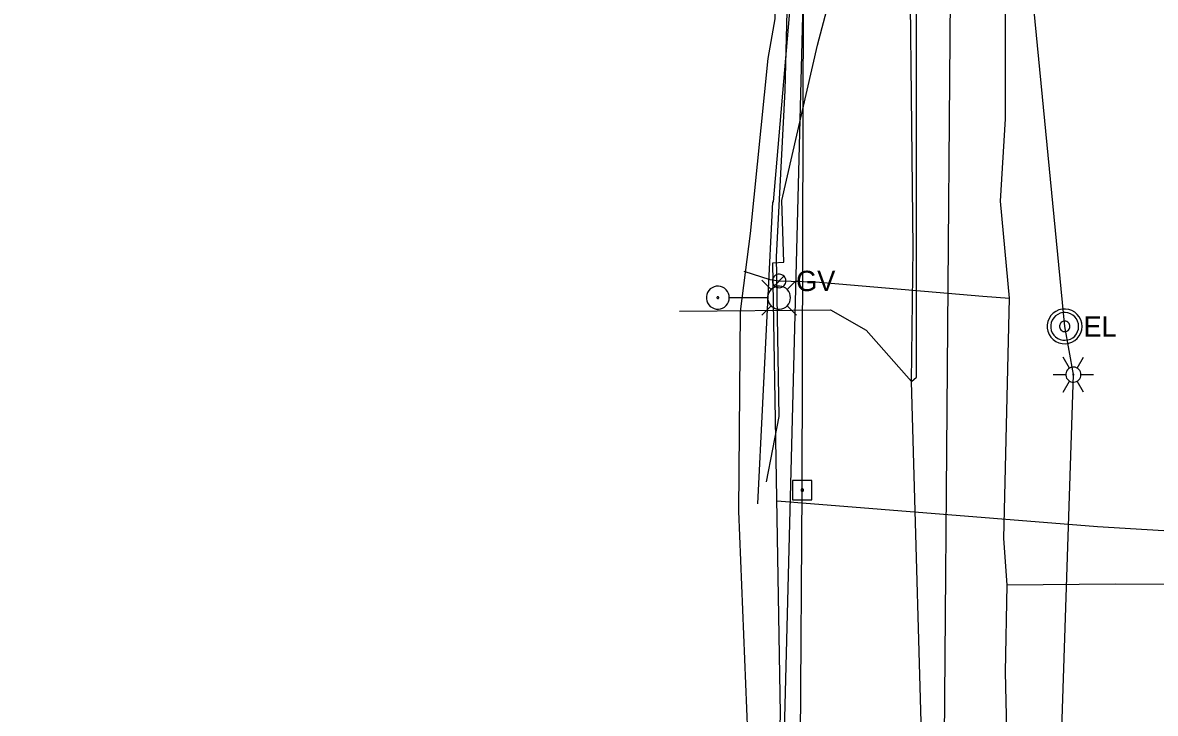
# Model space of a CAD drawing. Extents: x 600849 to 606371, y 330010 to 403088.
# Drawn here: x 601887.5 to 602102.2, y 365873.3 to 366004.1 of the extents above; entities that cross this region are included whole.
import ezdxf

# ---------------------------------------------------------------- set-up
doc = ezdxf.new("R2010")
doc.units = 0
for name, color, linetype in [('E_LTG', 7, 'Continuous'), ('E_UTL_E', 7, 'Continuous'), ('E_UTL_E_UG', 7, 'Continuous'), ('E_UTL_EPowerPole', 7, 'Continuous'), ('E_UTL_FO_UG_MWFN', 7, 'Continuous'), ('E_UTL_G', 7, 'Continuous'), ('E_UTL_G_UG', 7, 'Continuous'), ('E_UTL_Overhead', 7, 'Continuous'), ('E_UTL_SAN_UG', 7, 'Continuous'), ('E_UTL_T_UG', 7, 'Continuous'), ('E_UTL_W_UG', 7, 'Continuous')]:
    doc.layers.add(name, color=color, linetype=linetype)

msp = doc.modelspace()

# ---------------------------------------------------------------- linework, layer by layer
at = {"layer": 'E_LTG'}
for points in [[(602021.46, 365952.02), (602021.42, 365952.43), (602021.3, 365952.83), (602021.11, 365953.2), (602020.86, 365953.52), (602020.54, 365953.8), (602020.19, 365954), (602019.79, 365954.14), (602019.39, 365954.2), (602018.97, 365954.18), (602018.57, 365954.08), (602018.19, 365953.91), (602017.86, 365953.67), (602017.57, 365953.37), (602017.35, 365953.02), (602017.19, 365952.64), (602017.12, 365952.23), (602017.12, 365951.82), (602017.19, 365951.41), (602017.35, 365951.03), (602017.57, 365950.68), (602017.86, 365950.38), (602018.19, 365950.14), (602018.57, 365949.97), (602018.97, 365949.87), (602019.39, 365949.85), (602019.79, 365949.91), (602020.19, 365950.04), (602020.54, 365950.25), (602020.86, 365950.52), (602021.11, 365950.85), (602021.3, 365951.21), (602021.42, 365951.61), (602021.46, 365952.02)], [(602029.36, 365953.55), (602027.59, 365955.32)], [(602033.06, 365952.02), (602033.02, 365952.43), (602032.91, 365952.83), (602032.72, 365953.2), (602032.46, 365953.52), (602032.15, 365953.8), (602031.79, 365954), (602031.4, 365954.14), (602030.99, 365954.2), (602030.58, 365954.18), (602030.17, 365954.08), (602029.8, 365953.91), (602029.46, 365953.67), (602029.18, 365953.37), (602028.95, 365953.02), (602028.8, 365952.64), (602028.72, 365952.23), (602028.72, 365951.82), (602028.8, 365951.41), (602028.95, 365951.03), (602029.18, 365950.68), (602029.46, 365950.38), (602029.8, 365950.14), (602030.17, 365949.97), (602030.58, 365949.87), (602030.99, 365949.85), (602031.4, 365949.91), (602031.79, 365950.04), (602032.15, 365950.25), (602032.46, 365950.52), (602032.72, 365950.85), (602032.91, 365951.21), (602033.02, 365951.61), (602033.06, 365952.02)], [(602032.41, 365953.55), (602034.19, 365955.32)], [(602019.45, 365952.02), (602019.45, 365952.05), (602019.44, 365952.08), (602019.42, 365952.11), (602019.4, 365952.14), (602019.38, 365952.16), (602019.35, 365952.17), (602019.32, 365952.18), (602019.29, 365952.19), (602019.26, 365952.19), (602019.23, 365952.18), (602019.2, 365952.17), (602019.17, 365952.15), (602019.15, 365952.13), (602019.13, 365952.1), (602019.12, 365952.07), (602019.12, 365952.04), (602019.12, 365952.01), (602019.12, 365951.98), (602019.13, 365951.95), (602019.15, 365951.92), (602019.17, 365951.9), (602019.2, 365951.88), (602019.23, 365951.87), (602019.26, 365951.86), (602019.29, 365951.86), (602019.32, 365951.86), (602019.35, 365951.87), (602019.38, 365951.89), (602019.4, 365951.91), (602019.42, 365951.93), (602019.44, 365951.96), (602019.45, 365951.99), (602019.45, 365952.02)], [(602028.67, 365952.02), (602021.49, 365952.02)], [(602029.36, 365950.5), (602027.59, 365948.72)], [(602032.41, 365950.5), (602034.19, 365948.72)], [(602085.93, 365938.68), (602084.74, 365940.74)], [(602088.08, 365937.44), (602088.05, 365937.71), (602087.98, 365937.98), (602087.85, 365938.22), (602087.68, 365938.43), (602087.48, 365938.61), (602087.24, 365938.74), (602086.99, 365938.83), (602086.72, 365938.87), (602086.45, 365938.86), (602086.18, 365938.79), (602085.93, 365938.68), (602085.71, 365938.52), (602085.53, 365938.33), (602085.38, 365938.1), (602085.28, 365937.85), (602085.23, 365937.58), (602085.23, 365937.31), (602085.28, 365937.04), (602085.38, 365936.79), (602085.53, 365936.56), (602085.71, 365936.36), (602085.93, 365936.21), (602086.18, 365936.09), (602086.45, 365936.03), (602086.72, 365936.02), (602086.99, 365936.06), (602087.24, 365936.14), (602087.48, 365936.28), (602087.68, 365936.46), (602087.85, 365936.67), (602087.98, 365936.91), (602088.05, 365937.17), (602088.08, 365937.44)], [(602088.08, 365937.44), (602088.05, 365937.71), (602087.98, 365937.98), (602087.85, 365938.22), (602087.68, 365938.43), (602087.48, 365938.61), (602087.24, 365938.74), (602086.99, 365938.83), (602086.72, 365938.87), (602086.45, 365938.86), (602086.18, 365938.79), (602085.93, 365938.68), (602085.71, 365938.52), (602085.53, 365938.33), (602085.38, 365938.1), (602085.28, 365937.85), (602085.23, 365937.58), (602085.23, 365937.31), (602085.28, 365937.04), (602085.38, 365936.79), (602085.53, 365936.56), (602085.71, 365936.36), (602085.93, 365936.21), (602086.18, 365936.09), (602086.45, 365936.03), (602086.72, 365936.02), (602086.99, 365936.06), (602087.24, 365936.14), (602087.48, 365936.28), (602087.68, 365936.46), (602087.85, 365936.67), (602087.98, 365936.91), (602088.05, 365937.17), (602088.08, 365937.44)], [(602088.08, 365937.44), (602088.05, 365937.71), (602087.98, 365937.98), (602087.85, 365938.22), (602087.68, 365938.43), (602087.48, 365938.61), (602087.24, 365938.74), (602086.99, 365938.83), (602086.72, 365938.87), (602086.45, 365938.86), (602086.18, 365938.79), (602085.93, 365938.68), (602085.71, 365938.52), (602085.53, 365938.33), (602085.38, 365938.1), (602085.28, 365937.85), (602085.23, 365937.58), (602085.23, 365937.31), (602085.28, 365937.04), (602085.38, 365936.79), (602085.53, 365936.56), (602085.71, 365936.36), (602085.93, 365936.21), (602086.18, 365936.09), (602086.45, 365936.03), (602086.72, 365936.02), (602086.99, 365936.06), (602087.24, 365936.14), (602087.48, 365936.28), (602087.68, 365936.46), (602087.85, 365936.67), (602087.98, 365936.91), (602088.05, 365937.17), (602088.08, 365937.44)], [(602087.36, 365938.68), (602088.55, 365940.74)], [(602082.84, 365937.44), (602085.22, 365937.44)], [(602086.77, 365937.44), (602086.77, 365937.47), (602086.76, 365937.49), (602086.75, 365937.51), (602086.73, 365937.53), (602086.72, 365937.54), (602086.7, 365937.55), (602086.68, 365937.56), (602086.65, 365937.56), (602086.63, 365937.56), (602086.61, 365937.56), (602086.59, 365937.55), (602086.57, 365937.53), (602086.56, 365937.52), (602086.54, 365937.5), (602086.53, 365937.48), (602086.53, 365937.46), (602086.53, 365937.43), (602086.53, 365937.41), (602086.54, 365937.39), (602086.56, 365937.37), (602086.57, 365937.35), (602086.59, 365937.34), (602086.61, 365937.33), (602086.63, 365937.33), (602086.65, 365937.33), (602086.68, 365937.33), (602086.7, 365937.34), (602086.72, 365937.35), (602086.73, 365937.36), (602086.75, 365937.38), (602086.76, 365937.4), (602086.77, 365937.42), (602086.77, 365937.44)], [(602088.08, 365937.44), (602090.46, 365937.44)], [(602084.74, 365934.14), (602085.93, 365936.21)], [(602088.55, 365934.14), (602087.36, 365936.21)]]:
    msp.add_lwpolyline(points, dxfattribs=at)
at = {"layer": 'E_UTL_E'}
for points in [[(602088.31, 365946.58), (602088.25, 365947.2), (602088.07, 365947.8), (602087.78, 365948.36), (602087.4, 365948.85), (602086.92, 365949.26), (602086.38, 365949.58), (602085.79, 365949.78), (602085.16, 365949.87), (602084.54, 365949.84), (602083.93, 365949.69), (602083.36, 365949.43), (602082.85, 365949.07), (602082.41, 365948.62), (602082.07, 365948.09), (602081.84, 365947.51), (602081.72, 365946.89), (602081.72, 365946.26), (602081.84, 365945.65), (602082.07, 365945.06), (602082.41, 365944.54), (602082.85, 365944.08), (602083.36, 365943.72), (602083.93, 365943.46), (602084.54, 365943.31), (602085.16, 365943.28), (602085.79, 365943.37), (602086.38, 365943.57), (602086.92, 365943.89), (602087.4, 365944.3), (602087.78, 365944.79), (602088.07, 365945.35), (602088.25, 365945.95), (602088.31, 365946.58)], [(602088.31, 365946.58), (602088.25, 365947.2), (602088.07, 365947.8), (602087.78, 365948.36), (602087.4, 365948.85), (602086.92, 365949.26), (602086.38, 365949.58), (602085.79, 365949.78), (602085.16, 365949.87), (602084.54, 365949.84), (602083.93, 365949.69), (602083.36, 365949.43), (602082.85, 365949.07), (602082.41, 365948.62), (602082.07, 365948.09), (602081.84, 365947.51), (602081.72, 365946.89), (602081.72, 365946.26), (602081.84, 365945.65), (602082.07, 365945.06), (602082.41, 365944.54), (602082.85, 365944.08), (602083.36, 365943.72), (602083.93, 365943.46), (602084.54, 365943.31), (602085.16, 365943.28), (602085.79, 365943.37), (602086.38, 365943.57), (602086.92, 365943.89), (602087.4, 365944.3), (602087.78, 365944.79), (602088.07, 365945.35), (602088.25, 365945.95), (602088.31, 365946.58)], [(602087.65, 365946.58), (602087.6, 365947.08), (602087.46, 365947.56), (602087.23, 365948), (602086.92, 365948.4), (602086.54, 365948.73), (602086.1, 365948.98), (602085.63, 365949.14), (602085.13, 365949.21), (602084.63, 365949.19), (602084.14, 365949.07), (602083.69, 365948.86), (602083.28, 365948.57), (602082.93, 365948.21), (602082.66, 365947.79), (602082.47, 365947.32), (602082.38, 365946.83), (602082.38, 365946.33), (602082.47, 365945.83), (602082.66, 365945.37), (602082.93, 365944.94), (602083.28, 365944.58), (602083.69, 365944.29), (602084.14, 365944.08), (602084.63, 365943.96), (602085.13, 365943.94), (602085.63, 365944.01), (602086.1, 365944.17), (602086.54, 365944.43), (602086.92, 365944.75), (602087.23, 365945.15), (602087.46, 365945.6), (602087.6, 365946.08), (602087.65, 365946.58)], [(602087.65, 365946.58), (602087.6, 365947.08), (602087.46, 365947.56), (602087.23, 365948), (602086.92, 365948.4), (602086.54, 365948.73), (602086.1, 365948.98), (602085.63, 365949.14), (602085.13, 365949.21), (602084.63, 365949.19), (602084.14, 365949.07), (602083.69, 365948.86), (602083.28, 365948.57), (602082.93, 365948.21), (602082.66, 365947.79), (602082.47, 365947.32), (602082.38, 365946.83), (602082.38, 365946.33), (602082.47, 365945.83), (602082.66, 365945.37), (602082.93, 365944.94), (602083.28, 365944.58), (602083.69, 365944.29), (602084.14, 365944.08), (602084.63, 365943.96), (602085.13, 365943.94), (602085.63, 365944.01), (602086.1, 365944.17), (602086.54, 365944.43), (602086.92, 365944.75), (602087.23, 365945.15), (602087.46, 365945.6), (602087.6, 365946.08), (602087.65, 365946.58)], [(602086, 365946.58), (602085.98, 365946.76), (602085.93, 365946.94), (602085.84, 365947.11), (602085.72, 365947.26), (602085.58, 365947.38), (602085.42, 365947.48), (602085.24, 365947.54), (602085.05, 365947.57), (602084.87, 365947.56), (602084.68, 365947.51), (602084.51, 365947.43), (602084.36, 365947.32), (602084.23, 365947.19), (602084.13, 365947.03), (602084.06, 365946.86), (602084.02, 365946.67), (602084.02, 365946.48), (602084.06, 365946.3), (602084.13, 365946.12), (602084.23, 365945.96), (602084.36, 365945.83), (602084.51, 365945.72), (602084.68, 365945.64), (602084.87, 365945.6), (602085.05, 365945.59), (602085.24, 365945.61), (602085.42, 365945.68), (602085.58, 365945.77), (602085.72, 365945.89), (602085.84, 365946.04), (602085.93, 365946.21), (602085.98, 365946.39), (602086, 365946.58)], [(602086, 365946.58), (602085.98, 365946.76), (602085.93, 365946.94), (602085.84, 365947.11), (602085.72, 365947.26), (602085.58, 365947.38), (602085.42, 365947.48), (602085.24, 365947.54), (602085.05, 365947.57), (602084.87, 365947.56), (602084.68, 365947.51), (602084.51, 365947.43), (602084.36, 365947.32), (602084.23, 365947.19), (602084.13, 365947.03), (602084.06, 365946.86), (602084.02, 365946.67), (602084.02, 365946.48), (602084.06, 365946.3), (602084.13, 365946.12), (602084.23, 365945.96), (602084.36, 365945.83), (602084.51, 365945.72), (602084.68, 365945.64), (602084.87, 365945.6), (602085.05, 365945.59), (602085.24, 365945.61), (602085.42, 365945.68), (602085.58, 365945.77), (602085.72, 365945.89), (602085.84, 365946.04), (602085.93, 365946.21), (602085.98, 365946.39), (602086, 365946.58)]]:
    msp.add_lwpolyline(points, dxfattribs=at)
at = {"layer": 'E_UTL_E_UG'}
for points in [[(602025.7, 365850.82), (602023.26, 365911.58), (602023.57, 365949.4), (602025.45, 365964.16), (602028.85, 365997.34), (602030.13, 366004.87), (602029.48, 366026.56), (602027.54, 366074.32)], [(602026.85, 365912.98), (602029.7, 365970.2), (602029.83, 365970.21), (602036.76, 366051.18)], [(602077.67, 365041.36), (602080.64, 365050.18), (602084.27, 365078.21), (602086.6, 365119.12), (602092.51, 365157.1), (602092.61, 365161.02), (602093.7, 365166.45), (602097.82, 365228.48), (602099.72, 365306.86), (602099.57, 365307.85), (602078.17, 365398.69), (602101.34, 365598.66), (602081.78, 365780.51), (602081.66, 365785.81), (602086.65, 365937.44), (602085.01, 365946.58), (602078.55, 366013.48), (602078.78, 366049.8)]]:
    msp.add_lwpolyline(points, dxfattribs=at)
at = {"layer": 'E_UTL_EPowerPole'}
for points in [[(602035.26, 365917.4), (602035.26, 365920.31)], [(602037.1, 365917.4), (602033.42, 365917.4)], [(602033.42, 365917.4), (602033.42, 365913.71)], [(602037.1, 365913.71), (602037.1, 365917.4)], [(602035.53, 365915.56), (602035.53, 365915.6), (602035.51, 365915.65), (602035.49, 365915.69), (602035.46, 365915.72), (602035.43, 365915.75), (602035.39, 365915.77), (602035.35, 365915.79), (602035.3, 365915.8), (602035.26, 365915.79), (602035.21, 365915.78), (602035.17, 365915.76), (602035.14, 365915.74), (602035.1, 365915.71), (602035.08, 365915.67), (602035.06, 365915.63), (602035.05, 365915.58), (602035.05, 365915.54), (602035.06, 365915.49), (602035.08, 365915.45), (602035.1, 365915.41), (602035.14, 365915.38), (602035.17, 365915.35), (602035.21, 365915.33), (602035.26, 365915.32), (602035.3, 365915.32), (602035.35, 365915.33), (602035.39, 365915.34), (602035.43, 365915.36), (602035.46, 365915.39), (602035.49, 365915.43), (602035.51, 365915.47), (602035.53, 365915.51), (602035.53, 365915.56)], [(602033.42, 365913.71), (602037.1, 365913.71)]]:
    msp.add_lwpolyline(points, dxfattribs=at)
at = {"layer": 'E_UTL_FO_UG_MWFN'}
msp.add_lwpolyline([(601630.83, 366088.05), (601695.26, 366088.47), (601737.72, 366088.54), (601780.39, 366088.55), (601820.34, 366087.52), (601861.01, 366088.82), (601871.13, 366087.29), (601912.95, 366087.07), (601951.66, 366087.55), (601989.97, 366088.15), (602007.28, 366088.14), (602016.63, 366087.72), (602022.69, 366084.76), (602028.43, 366079.28), (602031.08, 366072.06), (602031.82, 366056.69), (602032.79, 366023.71), (602031.96, 365991.27), (602030.32, 365959.77), (602030.84, 365929.53), (602028.45, 365917.15)], dxfattribs=at)
at = {"layer": 'E_UTL_G'}
for points in [[(602032.19, 365955.19), (602032.16, 365955.44), (602032.09, 365955.67), (602031.98, 365955.89), (602031.83, 365956.08), (602031.65, 365956.24), (602031.44, 365956.36), (602031.2, 365956.44), (602030.96, 365956.47), (602030.72, 365956.46), (602030.48, 365956.41), (602030.26, 365956.3), (602030.06, 365956.16), (602029.89, 365955.99), (602029.76, 365955.78), (602029.67, 365955.55), (602029.62, 365955.32), (602029.62, 365955.07), (602029.67, 365954.83), (602029.76, 365954.61), (602029.89, 365954.4), (602030.06, 365954.22), (602030.26, 365954.08), (602030.48, 365953.98), (602030.72, 365953.92), (602030.96, 365953.91), (602031.2, 365953.95), (602031.44, 365954.03), (602031.65, 365954.15), (602031.83, 365954.31), (602031.98, 365954.5), (602032.09, 365954.72), (602032.16, 365954.95), (602032.19, 365955.19)], [(602029.99, 365954.29), (602031.81, 365956.1)]]:
    msp.add_lwpolyline(points, dxfattribs=at)
at = {"layer": 'E_UTL_G_UG'}
for points in [[(602072.56, 365506.48), (602072.91, 365581.5), (602072.85, 365590.98), (602073.55, 365667.58), (602074.41, 365764.9), (602074.82, 365837.03), (602073.81, 365881.05), (602074.11, 365897.58), (602073.47, 365906.4), (602074.57, 365951.95), (602072.85, 365970.29), (602073.8, 365985.88), (602073.72, 366064.65), (602076.68, 366178.7), (602072.71, 366194.94), (602072.51, 366200.97)], [(602024.22, 365957.05), (602029.11, 365955.47), (602030.9, 365955.19), (602037.81, 365955), (602069.53, 365952.3), (602074.57, 365951.95)], [(602074.11, 365897.58), (602094.58, 365897.82), (602147.43, 365897.5), (602155.15, 365897.49), (602165.75, 365897.31), (602171.35, 365897.42)]]:
    msp.add_lwpolyline(points, dxfattribs=at)
at = {"layer": 'E_UTL_Overhead'}
msp.add_lwpolyline([(602023.8, 363946.92), (602023.98, 364037.98), (602025.57, 364145.3), (602025.83, 364287.76), (602027.16, 364559.33), (602028.92, 364756.04), (602029.03, 364834.91), (602029.56, 364946.13), (602030.41, 365117.16), (602031.91, 365287.51), (602032.13, 365415.23), (602033.07, 365577.35), (602034.21, 365759.49), (602035.29, 365915.56), (602035.65, 366066.63), (602037.15, 366259.2), (602038.14, 366378.17), (602037.53, 366468.16), (602038.3, 366629.6), (602038.45, 366764.67), (602038.7, 366805.21), (602049.62, 366998.37), (602049.62, 367041.99)], dxfattribs=at)
at = {"layer": 'E_UTL_SAN_UG'}
msp.add_line((602061.55, 365787.84), (602064.67, 366169.37), dxfattribs=at)
at = {"layer": 'E_UTL_T_UG'}
for points in [[(602055.97, 365936.12), (602056.9, 365936.93), (602056.9, 366441.07), (602045.73, 366486.57), (602043.21, 366537.13)], [(602024.3, 365571.55), (602036.74, 366057.29)], [(602055.97, 365936.12), (602056.29, 365961.4), (602055.5, 366036.49), (602054.23, 366052.62)], [(602012.02, 365949.48), (602040.61, 365949.72), (602047.39, 365945.85), (602055.97, 365936.12)], [(602064.68, 365606.95), (602066.65, 365743.63), (602066.5, 365758.96), (602058.33, 365853.75), (602055.97, 365936.12)]]:
    msp.add_lwpolyline(points, dxfattribs=at)
at = {"layer": 'E_UTL_W_UG'}
for points in [[(602031.82, 365052.3), (602027.97, 365052.84), (602028.36, 365065.68), (602028.59, 365071.64), (602027.87, 365204.62), (602028.59, 365309.99), (602028.87, 365365.51), (602030, 365422.71), (602029.75, 365429.35), (602030.35, 365521.4), (602030.17, 365533.2), (602029.46, 365544.32), (602030.66, 365617.91), (602029.36, 365690.21), (602030.39, 365767.49), (602030.37, 365844.61), (602031.13, 365873.17), (602030.43, 365917.68), (602029.68, 365958.65), (602031.79, 365958.75), (602031.43, 365970.42), (602038.17, 365999.86), (602046.53, 366031.44), (602046.75, 366041.93)], [(602030.5, 365913.5), (602091.24, 365908.69), (602147.67, 365905.23), (602160.77, 365904.54)]]:
    msp.add_lwpolyline(points, dxfattribs=at)

# ---------------------------------------------------------------- texts
at = {"layer": 'E_UTL_E'}
msp.add_text('EL', height=3.849, dxfattribs=at).set_placement((602088.57, 365944.63))
msp.add_text('EL', height=3.849, dxfattribs=at).set_placement((602088.57, 365944.63))
at = {"layer": 'E_UTL_G'}
msp.add_text('GV', height=3.85, dxfattribs=at).set_placement((602034.11, 365953.27))

doc.saveas('drawing.dxf')
